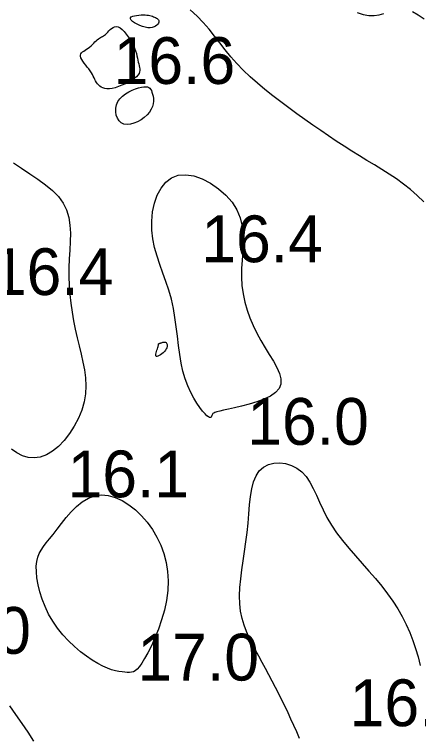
# Model space of a CAD drawing. Extents: x 3040093 to 3056816, y 408076 to 509144.
# Drawn here: x 3045597.3 to 3045640.6, y 434181.6 to 434258.8 of the extents above; entities that cross this region are included whole.
import ezdxf

# ---------------------------------------------------------------- set-up
doc = ezdxf.new("R2010")
doc.units = 0
doc.layers.add('V-CHAN-CONT-EL17', color=7, linetype='Continuous')
doc.layers.add('V-TOPO-SOUN-0610', color=7, linetype='Continuous')

msp = doc.modelspace()

# ---------------------------------------------------------------- linework, layer by layer
at = {"layer": 'V-CHAN-CONT-EL17'}
for points in [[(3045641.131, 434238.725), (3045640.429, 434239.413), (3045639.705, 434240.048), (3045638.963, 434240.635), (3045638.204, 434241.182), (3045637.43, 434241.698), (3045636.643, 434242.195), (3045635.846, 434242.679), (3045635.041, 434243.163), (3045634.228, 434243.653), (3045633.411, 434244.159), (3045632.59, 434244.682), (3045631.763, 434245.221), (3045630.931, 434245.776), (3045630.093, 434246.346), (3045629.249, 434246.931), (3045628.399, 434247.53), (3045627.542, 434248.144), (3045626.68, 434248.771), (3045625.819, 434249.411), (3045624.967, 434250.065), (3045624.132, 434250.732), (3045623.321, 434251.412), (3045622.543, 434252.104), (3045621.805, 434252.809), (3045621.116, 434253.526), (3045620.479, 434254.255), (3045619.88, 434254.991), (3045619.303, 434255.729), (3045618.73, 434256.464), (3045618.143, 434257.19), (3045617.525, 434257.904), (3045616.858, 434258.599), (3045616.126, 434259.271)], [(3045639.91, 434259.073), (3045640.526, 434258.734), (3045641.173, 434258.284)], [(3045633.983, 434258.971), (3045634.642, 434258.752), (3045635.258, 434258.642), (3045635.825, 434258.646), (3045636.351, 434258.738), (3045636.848, 434258.885)], [(3045597.228, 434242.905), (3045598.09, 434242.318), (3045598.965, 434241.739), (3045599.825, 434241.158), (3045600.641, 434240.564), (3045601.384, 434239.947), (3045602.028, 434239.298), (3045602.542, 434238.606), (3045602.907, 434237.865), (3045603.141, 434237.077), (3045603.266, 434236.248), (3045603.309, 434235.384), (3045603.295, 434234.491), (3045603.247, 434233.575), (3045603.192, 434232.642), (3045603.153, 434231.698), (3045603.152, 434230.747), (3045603.189, 434229.794), (3045603.261, 434228.842), (3045603.365, 434227.895), (3045603.498, 434226.954), (3045603.656, 434226.024), (3045603.836, 434225.108), (3045604.034, 434224.208), (3045604.245, 434223.328), (3045604.454, 434222.462), (3045604.646, 434221.608), (3045604.805, 434220.761), (3045604.913, 434219.916), (3045604.954, 434219.068), (3045604.912, 434218.214), (3045604.771, 434217.348), (3045604.52, 434216.471), (3045604.167, 434215.599), (3045603.727, 434214.754), (3045603.216, 434213.958), (3045602.646, 434213.231), (3045602.033, 434212.595), (3045601.391, 434212.073), (3045600.734, 434211.684), (3045600.076, 434211.445), (3045599.425, 434211.355), (3045598.787, 434211.404), (3045598.17, 434211.585), (3045597.58, 434211.89), (3045597.023, 434212.311)], [(3045627.823, 434181.365), (3045627.525, 434182.071), (3045627.223, 434182.763), (3045626.915, 434183.445), (3045626.6, 434184.122), (3045626.277, 434184.797), (3045625.945, 434185.473), (3045625.605, 434186.149), (3045625.258, 434186.825), (3045624.906, 434187.499), (3045624.55, 434188.17), (3045624.192, 434188.838), (3045623.833, 434189.5), (3045623.474, 434190.157), (3045623.119, 434190.807), (3045622.774, 434191.458), (3045622.45, 434192.116), (3045622.154, 434192.788), (3045621.896, 434193.482), (3045621.684, 434194.204), (3045621.529, 434194.962), (3045621.438, 434195.763), (3045621.417, 434196.612), (3045621.456, 434197.504), (3045621.543, 434198.433), (3045621.663, 434199.392), (3045621.804, 434200.373), (3045621.953, 434201.372), (3045622.095, 434202.379), (3045622.219, 434203.39), (3045622.315, 434204.396), (3045622.396, 434205.381), (3045622.479, 434206.331), (3045622.581, 434207.229), (3045622.718, 434208.059), (3045622.91, 434208.806), (3045623.171, 434209.452), (3045623.52, 434209.983), (3045623.967, 434210.386), (3045624.496, 434210.661), (3045625.083, 434210.812), (3045625.705, 434210.844), (3045626.338, 434210.761), (3045626.961, 434210.566), (3045627.55, 434210.264), (3045628.081, 434209.859), (3045628.538, 434209.357), (3045628.936, 434208.768), (3045629.295, 434208.107), (3045629.636, 434207.386), (3045629.979, 434206.618), (3045630.346, 434205.816), (3045630.758, 434204.995), (3045631.235, 434204.165), (3045631.792, 434203.339), (3045632.417, 434202.518), (3045633.094, 434201.701), (3045633.804, 434200.887), (3045634.531, 434200.075), (3045635.257, 434199.266), (3045635.963, 434198.457), (3045636.634, 434197.649), (3045637.254, 434196.84), (3045637.823, 434196.028), (3045638.341, 434195.212), (3045638.811, 434194.388), (3045639.235, 434193.555), (3045639.615, 434192.711), (3045639.953, 434191.853), (3045640.249, 434190.98), (3045640.509, 434190.089), (3045640.739, 434189.181)], [(3045596.782, 434184.852), (3045597.444, 434183.919), (3045598.098, 434182.979), (3045598.742, 434182.028), (3045599.371, 434181.06)]]:
    msp.add_lwpolyline(points, dxfattribs=at)
for points in [[(3045612.409, 434258.436), (3045612.506, 434258.385), (3045612.592, 434258.33), (3045612.665, 434258.27), (3045612.721, 434258.203), (3045612.758, 434258.128), (3045612.772, 434258.043), (3045612.761, 434257.948), (3045612.721, 434257.841), (3045612.652, 434257.729), (3045612.553, 434257.62), (3045612.424, 434257.519), (3045612.265, 434257.435), (3045612.075, 434257.373), (3045611.854, 434257.342), (3045611.601, 434257.349), (3045611.319, 434257.397), (3045611.021, 434257.481), (3045610.722, 434257.594), (3045610.436, 434257.727), (3045610.18, 434257.871), (3045609.968, 434258.019), (3045609.815, 434258.163), (3045609.738, 434258.294), (3045609.745, 434258.406), (3045609.828, 434258.498), (3045609.972, 434258.573), (3045610.163, 434258.63), (3045610.386, 434258.673), (3045610.627, 434258.701), (3045610.872, 434258.716), (3045611.105, 434258.72), (3045611.316, 434258.715), (3045611.504, 434258.7), (3045611.672, 434258.677), (3045611.823, 434258.648), (3045611.959, 434258.613), (3045612.083, 434258.573), (3045612.198, 434258.529), (3045612.306, 434258.484)], [(3045606.1, 434251.505), (3045606.01, 434251.657), (3045605.926, 434251.816), (3045605.842, 434251.983), (3045605.755, 434252.159), (3045605.66, 434252.342), (3045605.551, 434252.533), (3045605.425, 434252.731), (3045605.278, 434252.937), (3045605.118, 434253.148), (3045604.954, 434253.358), (3045604.794, 434253.566), (3045604.649, 434253.767), (3045604.526, 434253.957), (3045604.436, 434254.133), (3045604.386, 434254.292), (3045604.385, 434254.43), (3045604.427, 434254.551), (3045604.506, 434254.66), (3045604.614, 434254.76), (3045604.746, 434254.857), (3045604.893, 434254.953), (3045605.049, 434255.055), (3045605.208, 434255.166), (3045605.363, 434255.288), (3045605.514, 434255.42), (3045605.659, 434255.557), (3045605.8, 434255.695), (3045605.935, 434255.829), (3045606.065, 434255.955), (3045606.19, 434256.07), (3045606.309, 434256.169), (3045606.422, 434256.248), (3045606.531, 434256.314), (3045606.638, 434256.371), (3045606.743, 434256.425), (3045606.848, 434256.482), (3045606.956, 434256.549), (3045607.066, 434256.631), (3045607.181, 434256.734), (3045607.303, 434256.861), (3045607.431, 434257.002), (3045607.568, 434257.145), (3045607.715, 434257.277), (3045607.872, 434257.385), (3045608.042, 434257.457), (3045608.223, 434257.481), (3045608.419, 434257.443), (3045608.629, 434257.335), (3045608.848, 434257.164), (3045609.071, 434256.941), (3045609.292, 434256.678), (3045609.506, 434256.386), (3045609.707, 434256.076), (3045609.89, 434255.76), (3045610.048, 434255.448), (3045610.178, 434255.15), (3045610.283, 434254.867), (3045610.366, 434254.599), (3045610.433, 434254.347), (3045610.487, 434254.108), (3045610.533, 434253.884), (3045610.575, 434253.673), (3045610.618, 434253.475), (3045610.663, 434253.29), (3045610.704, 434253.114), (3045610.732, 434252.946), (3045610.739, 434252.781), (3045610.715, 434252.618), (3045610.652, 434252.453), (3045610.541, 434252.283), (3045610.373, 434252.105), (3045610.144, 434251.918), (3045609.862, 434251.727), (3045609.539, 434251.538), (3045609.19, 434251.358), (3045608.826, 434251.194), (3045608.461, 434251.052), (3045608.106, 434250.938), (3045607.775, 434250.859), (3045607.479, 434250.821), (3045607.216, 434250.819), (3045606.984, 434250.851), (3045606.781, 434250.912), (3045606.604, 434250.998), (3045606.45, 434251.104), (3045606.317, 434251.227), (3045606.201, 434251.362)], [(3045608.752, 434247.19), (3045608.518, 434247.409), (3045608.338, 434247.69), (3045608.217, 434248.016), (3045608.157, 434248.372), (3045608.162, 434248.741), (3045608.235, 434249.106), (3045608.381, 434249.452), (3045608.599, 434249.764), (3045608.877, 434250.041), (3045609.199, 434250.283), (3045609.549, 434250.491), (3045609.911, 434250.665), (3045610.269, 434250.805), (3045610.608, 434250.912), (3045610.911, 434250.987), (3045611.167, 434251.029), (3045611.378, 434251.04), (3045611.55, 434251.019), (3045611.689, 434250.967), (3045611.801, 434250.884), (3045611.893, 434250.771), (3045611.97, 434250.626), (3045612.038, 434250.452), (3045612.102, 434250.248), (3045612.156, 434250.018), (3045612.19, 434249.767), (3045612.197, 434249.498), (3045612.168, 434249.216), (3045612.094, 434248.925), (3045611.968, 434248.629), (3045611.781, 434248.332), (3045611.528, 434248.04), (3045611.22, 434247.763), (3045610.871, 434247.512), (3045610.497, 434247.299), (3045610.112, 434247.135), (3045609.731, 434247.031), (3045609.367, 434246.999), (3045609.037, 434247.05)], [(3045615.164, 434221.5), (3045615.009, 434222.421), (3045614.88, 434223.378), (3045614.762, 434224.36), (3045614.641, 434225.357), (3045614.502, 434226.357), (3045614.332, 434227.35), (3045614.117, 434228.326), (3045613.847, 434229.277), (3045613.537, 434230.206), (3045613.21, 434231.121), (3045612.884, 434232.028), (3045612.581, 434232.935), (3045612.321, 434233.848), (3045612.126, 434234.774), (3045612.015, 434235.721), (3045612.007, 434236.687), (3045612.103, 434237.65), (3045612.303, 434238.577), (3045612.607, 434239.436), (3045613.014, 434240.197), (3045613.522, 434240.828), (3045614.131, 434241.298), (3045614.841, 434241.576), (3045615.644, 434241.639), (3045616.513, 434241.502), (3045617.411, 434241.19), (3045618.304, 434240.728), (3045619.158, 434240.14), (3045619.937, 434239.45), (3045620.606, 434238.684), (3045621.131, 434237.864), (3045621.488, 434237.014), (3045621.698, 434236.14), (3045621.791, 434235.248), (3045621.799, 434234.342), (3045621.755, 434233.428), (3045621.689, 434232.511), (3045621.632, 434231.595), (3045621.617, 434230.685), (3045621.669, 434229.785), (3045621.789, 434228.898), (3045621.973, 434228.025), (3045622.215, 434227.167), (3045622.511, 434226.324), (3045622.856, 434225.5), (3045623.245, 434224.694), (3045623.674, 434223.908), (3045624.133, 434223.143), (3045624.595, 434222.405), (3045625.029, 434221.697), (3045625.402, 434221.023), (3045625.684, 434220.39), (3045625.842, 434219.8), (3045625.845, 434219.258), (3045625.661, 434218.77), (3045625.272, 434218.338), (3045624.709, 434217.959), (3045624.018, 434217.63), (3045623.244, 434217.346), (3045622.431, 434217.104), (3045621.625, 434216.899), (3045620.871, 434216.728), (3045620.213, 434216.586), (3045619.686, 434216.469), (3045619.284, 434216.373), (3045618.987, 434216.292), (3045618.78, 434216.223), (3045618.643, 434216.159), (3045618.559, 434216.098), (3045618.51, 434216.033), (3045618.479, 434215.96), (3045618.451, 434215.878), (3045618.416, 434215.796), (3045618.368, 434215.728), (3045618.301, 434215.687), (3045618.209, 434215.687), (3045618.085, 434215.74), (3045617.922, 434215.861), (3045617.716, 434216.061), (3045617.462, 434216.352), (3045617.17, 434216.732), (3045616.853, 434217.197), (3045616.525, 434217.741), (3045616.198, 434218.36), (3045615.886, 434219.051), (3045615.602, 434219.808), (3045615.358, 434220.626)], [(3045612.756, 434223.562), (3045612.771, 434223.574), (3045612.791, 434223.585), (3045612.818, 434223.596), (3045612.851, 434223.608), (3045612.891, 434223.622), (3045612.939, 434223.638), (3045612.995, 434223.657), (3045613.059, 434223.679), (3045613.129, 434223.702), (3045613.203, 434223.723), (3045613.279, 434223.739), (3045613.354, 434223.746), (3045613.426, 434223.743), (3045613.493, 434223.725), (3045613.553, 434223.689), (3045613.603, 434223.635), (3045613.641, 434223.562), (3045613.664, 434223.474), (3045613.671, 434223.372), (3045613.658, 434223.259), (3045613.624, 434223.137), (3045613.567, 434223.009), (3045613.483, 434222.875), (3045613.372, 434222.74), (3045613.242, 434222.609), (3045613.099, 434222.486), (3045612.953, 434222.379), (3045612.811, 434222.292), (3045612.681, 434222.232), (3045612.572, 434222.204), (3045612.493, 434222.214), (3045612.448, 434222.266), (3045612.434, 434222.353), (3045612.446, 434222.467), (3045612.475, 434222.6), (3045612.518, 434222.744), (3045612.566, 434222.889), (3045612.615, 434223.028), (3045612.658, 434223.152), (3045612.689, 434223.255), (3045612.711, 434223.337), (3045612.725, 434223.402), (3045612.732, 434223.451), (3045612.736, 434223.488), (3045612.738, 434223.515), (3045612.741, 434223.534), (3045612.746, 434223.549)], [(3045600.98, 434194.666), (3045600.601, 434195.46), (3045600.288, 434196.258), (3045600.04, 434197.046), (3045599.854, 434197.807), (3045599.73, 434198.528), (3045599.665, 434199.191), (3045599.657, 434199.783), (3045599.706, 434200.293), (3045599.81, 434200.737), (3045599.965, 434201.135), (3045600.171, 434201.509), (3045600.425, 434201.88), (3045600.725, 434202.269), (3045601.069, 434202.697), (3045601.455, 434203.184), (3045601.882, 434203.744), (3045602.348, 434204.354), (3045602.852, 434204.981), (3045603.393, 434205.597), (3045603.97, 434206.168), (3045604.583, 434206.664), (3045605.231, 434207.054), (3045605.912, 434207.306), (3045606.624, 434207.397), (3045607.356, 434207.333), (3045608.098, 434207.128), (3045608.837, 434206.796), (3045609.562, 434206.351), (3045610.261, 434205.807), (3045610.922, 434205.177), (3045611.533, 434204.476), (3045612.083, 434203.715), (3045612.567, 434202.902), (3045612.978, 434202.041), (3045613.31, 434201.136), (3045613.558, 434200.193), (3045613.716, 434199.215), (3045613.779, 434198.208), (3045613.74, 434197.177), (3045613.599, 434196.128), (3045613.37, 434195.08), (3045613.073, 434194.052), (3045612.728, 434193.063), (3045612.354, 434192.135), (3045611.97, 434191.287), (3045611.597, 434190.539), (3045611.254, 434189.911), (3045610.955, 434189.416), (3045610.695, 434189.045), (3045610.465, 434188.779), (3045610.253, 434188.602), (3045610.051, 434188.496), (3045609.848, 434188.444), (3045609.633, 434188.43), (3045609.398, 434188.436), (3045609.133, 434188.448), (3045608.835, 434188.473), (3045608.501, 434188.518), (3045608.13, 434188.594), (3045607.72, 434188.707), (3045607.268, 434188.869), (3045606.772, 434189.087), (3045606.231, 434189.371), (3045605.644, 434189.726), (3045605.024, 434190.152), (3045604.386, 434190.642), (3045603.743, 434191.192), (3045603.111, 434191.797), (3045602.505, 434192.452), (3045601.938, 434193.152), (3045601.426, 434193.892)]]:
    msp.add_lwpolyline(points, close=True, dxfattribs=at)

# ---------------------------------------------------------------- texts
at = {"layer": 'V-TOPO-SOUN-0610'}
for s, p in [('16.6 ', (3045607.933, 434251.34)), ('16.4 ', (3045617.313, 434232.28)), ('16.4 ', (3045594.903, 434228.77)), ('16.0 ', (3045622.233, 434212.76)), ('16.1 ', (3045603.003, 434207.15)), ('16.0 ', (3045586.073, 434190.42)), ('17.0 ', (3045610.483, 434187.56)), ('16.2 ', (3045633.193, 434182.68))]:
    msp.add_text(s, height=5, dxfattribs=at).set_placement(p)

doc.saveas('drawing.dxf')
